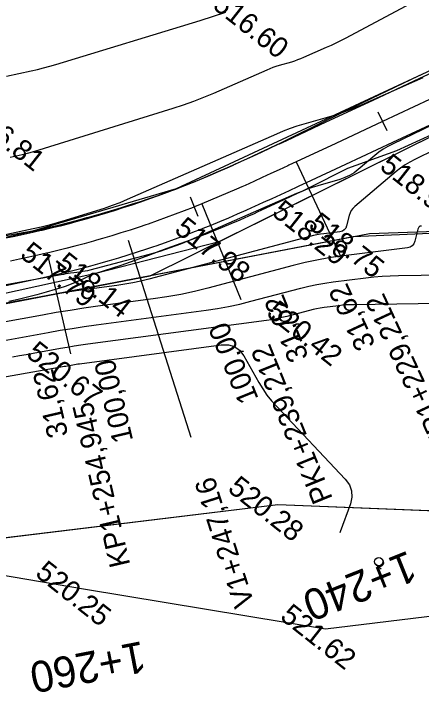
# Model space of a CAD drawing. Extents: x -636600 to -628587, y -1090963 to -1085869.
# Drawn here: x -629556.2 to -629516.8, y -1089692.4 to -1089625.5 of the extents above; entities that cross this region are included whole.
import ezdxf

# ---------------------------------------------------------------- set-up
doc = ezdxf.new("R2010")
doc.units = 0
for name, color, linetype in [('01_PARCELY_NÁVRH_PC', 7, 'Continuous'), ('21', 7, 'Continuous'), ('42', 7, 'Continuous'), ('43', 7, 'Continuous'), ('Ex_Major Contours', 7, 'Continuous'), ('Ex_Minor Contours', 7, 'Continuous'), ('HEKTOMETRY20', 7, 'Continuous'), ('HL_BODY', 7, 'Continuous'), ('koty_vše', 7, 'Continuous'), ('PARCELY_NÁVRH_SILNICE_ŽELEZNICE', 7, 'Continuous'), ('POLOMERY', 7, 'Continuous'), ('situace_osa', 7, 'Continuous'), ('situace_těleso', 7, 'Continuous'), ('situace_vozovka', 7, 'Continuous'), ('VRCHOLY', 7, 'Continuous')]:
    doc.layers.add(name, color=color, linetype=linetype)

msp = doc.modelspace()

# ---------------------------------------------------------------- linework, layer by layer
at = {"layer": '01_PARCELY_NÁVRH_PC'}
for points in [[(-629254.654, -1089739.869), (-629360.834, -1089658.331), (-629368.291, -1089654.325), (-629380.483, -1089650.342), (-629407.529, -1089646.03), (-629420.129, -1089642.952), (-629431.224, -1089638.631), (-629441.359, -1089632.253), (-629462.999, -1089614.168), (-629469.387, -1089611.971), (-629476.142, -1089612.42), (-629540.496, -1089642.406), (-629554.39, -1089646.509), (-629581.677, -1089651.277), (-629593.36, -1089654.473), (-629629.454, -1089670.47), (-629647.363, -1089680.417), (-629666.288, -1089692.668)], [(-629669.229, -1089703.189), (-629636.498, -1089682.368), (-629594.828, -1089663.555), (-629566.208, -1089655.26), (-629543.029, -1089650.823), (-629502.778, -1089630.854), (-629477.842, -1089619.529), (-629472.37, -1089618.387), (-629466.831, -1089619.344), (-629458.171, -1089625.363), (-629433.235, -1089646.243), (-629378.586, -1089656.962), (-629364.857, -1089662.954), (-629248.799, -1089751.038)]]:
    msp.add_lwpolyline(points, dxfattribs=at)
at = {"layer": '21'}
for p, q in [((-629496.514, -1089645.872), (-629523.373, -1089647.061)), ((-629523.373, -1089647.061), (-629566.208, -1089655.26)), ((-629593.679, -1089680.601), (-629530.665, -1089672.948)), ((-629530.665, -1089672.948), (-629510.564, -1089673.739))]:
    msp.add_line(p, q, dxfattribs=at)
at = {"layer": '42'}
for p, q in [((-629536.329, -1089647.5), (-629502.778, -1089630.854)), ((-629548.266, -1089650.552), (-629536.329, -1089647.5)), ((-629583.487, -1089658.352), (-629548.266, -1089650.552)), ((-629572.025, -1089677.242), (-629549.285, -1089681.146)), ((-629549.285, -1089681.146), (-629526.066, -1089684.958)), ((-629526.066, -1089684.958), (-629506.789, -1089682.628))]:
    msp.add_line(p, q, dxfattribs=at)
at = {"layer": '43'}
for p, q in [((-629521.147, -1089678.785), (-629521.069, -1089678.847)), ((-629521.069, -1089678.847), (-629520.676, -1089679.156))]:
    msp.add_line(p, q, dxfattribs=at)
msp.add_circle((-629520.9, -1089678.471), 0.4, dxfattribs=at)
msp.add_arc((-629520.821, -1089678.533), 0.4, 221.42164, 58.90724, dxfattribs=at)
at = {"layer": 'Ex_Major Contours'}
for points in [[(-629516.634, -1089631.661), (-629517.436, -1089632.024), (-629522.815, -1089634.402), (-629523.462, -1089634.676), (-629524.117, -1089634.927), (-629524.78, -1089635.157), (-629525.452, -1089635.364), (-629528.152, -1089636.151), (-629528.824, -1089636.358), (-629529.487, -1089636.587), (-629530.143, -1089636.837), (-629530.791, -1089637.109), (-629545.233, -1089643.437), (-629545.965, -1089643.746), (-629546.706, -1089644.034), (-629547.454, -1089644.3), (-629548.211, -1089644.545), (-629551.251, -1089645.484), (-629552.014, -1089645.71), (-629552.781, -1089645.919), (-629553.552, -1089646.112), (-629554.328, -1089646.287), (-629569.206, -1089649.472)], [(-629504.636, -1089653.323), (-629523.32, -1089653.613), (-629523.681, -1089653.623), (-629524.042, -1089653.644), (-629524.401, -1089653.674), (-629524.761, -1089653.714), (-629526.196, -1089653.894), (-629526.554, -1089653.945), (-629526.909, -1089654.008), (-629527.262, -1089654.083), (-629527.613, -1089654.169), (-629529.809, -1089654.75), (-629530.294, -1089654.87), (-629530.781, -1089654.975), (-629531.271, -1089655.064), (-629531.764, -1089655.138), (-629549.048, -1089657.444), (-629549.713, -1089657.536), (-629550.376, -1089657.637), (-629551.038, -1089657.745), (-629551.698, -1089657.861), (-629554.339, -1089658.34), (-629554.999, -1089658.459), (-629555.659, -1089658.578), (-629556.32, -1089658.695)]]:
    msp.add_lwpolyline(points, dxfattribs=at)
at = {"layer": 'Ex_Minor Contours'}
for points in [[(-629508.067, -1089619.26), (-629524.167, -1089627.859), (-629524.613, -1089628.092), (-629525.064, -1089628.317), (-629525.519, -1089628.534), (-629525.978, -1089628.742), (-629528.171, -1089629.711), (-629528.46, -1089629.833), (-629528.752, -1089629.945), (-629529.047, -1089630.047), (-629529.346, -1089630.14), (-629530.55, -1089630.49), (-629530.849, -1089630.583), (-629531.145, -1089630.685), (-629531.437, -1089630.796), (-629531.726, -1089630.917), (-629536.897, -1089633.183), (-629537.86, -1089633.589), (-629538.833, -1089633.967), (-629539.816, -1089634.317), (-629540.81, -1089634.639), (-629554.223, -1089638.781), (-629554.803, -1089638.952), (-629555.385, -1089639.111), (-629555.971, -1089639.257), (-629556.561, -1089639.39)], [(-629556.923, -1089631.513), (-629554.52, -1089630.991), (-629553.92, -1089630.855), (-629553.324, -1089630.706), (-629552.731, -1089630.545), (-629552.141, -1089630.373), (-629538.189, -1089626.131), (-629535.692, -1089625.305)], [(-629512.696, -1089634.764), (-629519.568, -1089638.079), (-629520.026, -1089638.318), (-629520.467, -1089638.584), (-629520.89, -1089638.877), (-629521.295, -1089639.198), (-629522.88, -1089640.536), (-629523.289, -1089640.847), (-629523.723, -1089641.11), (-629524.183, -1089641.326), (-629524.668, -1089641.495), (-629526.808, -1089642.118), (-629527.328, -1089642.279), (-629527.842, -1089642.456), (-629528.349, -1089642.65), (-629528.851, -1089642.86), (-629539.088, -1089647.346), (-629540.074, -1089647.756), (-629541.074, -1089648.126), (-629542.087, -1089648.458), (-629543.113, -1089648.751), (-629548.859, -1089650.271), (-629549.087, -1089650.328), (-629549.316, -1089650.377), (-629549.547, -1089650.419), (-629549.779, -1089650.454), (-629550.71, -1089650.578), (-629550.943, -1089650.61), (-629551.175, -1089650.645), (-629551.407, -1089650.683), (-629551.638, -1089650.724), (-629571.718, -1089654.369)], [(-629515.438, -1089638.618), (-629517.4, -1089639.564), (-629517.881, -1089639.815), (-629518.344, -1089640.095), (-629518.788, -1089640.403), (-629519.213, -1089640.74), (-629523.229, -1089644.129), (-629523.412, -1089644.308), (-629523.56, -1089644.509), (-629523.675, -1089644.731), (-629523.756, -1089644.973), (-629524.012, -1089645.987), (-629524.101, -1089646.213), (-629524.238, -1089646.384), (-629524.424, -1089646.499), (-629524.659, -1089646.559), (-629526.207, -1089646.753), (-629526.551, -1089646.802), (-629526.892, -1089646.862), (-629527.231, -1089646.934), (-629527.568, -1089647.017), (-629543.143, -1089651.139), (-629543.913, -1089651.33), (-629544.688, -1089651.496), (-629545.468, -1089651.638), (-629546.253, -1089651.755), (-629549.402, -1089652.175), (-629550.189, -1089652.285), (-629550.974, -1089652.404), (-629551.757, -1089652.532), (-629552.539, -1089652.669), (-629566.531, -1089655.209)], [(-629516.77, -1089646.034), (-629516.916, -1089646.01), (-629517.031, -1089646.103), (-629517.114, -1089646.314), (-629517.409, -1089647.48), (-629517.508, -1089647.733), (-629517.662, -1089647.925), (-629517.871, -1089648.054), (-629518.134, -1089648.122), (-629524.565, -1089648.928), (-629525.73, -1089649.094), (-629526.887, -1089649.299), (-629528.037, -1089649.542), (-629529.18, -1089649.824), (-629537.427, -1089652.006), (-629538.739, -1089652.331), (-629540.06, -1089652.615), (-629541.39, -1089652.857), (-629542.727, -1089653.057), (-629548.094, -1089653.772), (-629549.434, -1089653.959), (-629550.772, -1089654.162), (-629552.108, -1089654.38), (-629553.441, -1089654.614), (-629561.343, -1089656.048)], [(-629557.507, -1089657.134), (-629552.887, -1089656.295), (-629551.732, -1089656.092), (-629550.573, -1089655.903), (-629549.413, -1089655.727), (-629548.251, -1089655.565), (-629537.588, -1089654.143), (-629536.502, -1089653.981), (-629535.423, -1089653.784), (-629534.35, -1089653.554), (-629533.284, -1089653.29), (-629528.448, -1089652.01), (-629527.675, -1089651.819), (-629526.898, -1089651.655), (-629526.115, -1089651.517), (-629525.328, -1089651.404), (-629522.167, -1089651.008), (-629521.376, -1089650.92), (-629520.584, -1089650.853), (-629519.79, -1089650.808), (-629518.994, -1089650.785), (-629512.453, -1089650.684)], [(-629558.932, -1089660.91), (-629551.832, -1089659.664), (-629551.667, -1089659.635), (-629551.501, -1089659.606), (-629551.336, -1089659.576), (-629551.171, -1089659.546), (-629550.509, -1089659.426), (-629550.344, -1089659.397), (-629550.178, -1089659.37), (-629550.012, -1089659.345), (-629549.846, -1089659.322), (-629536.136, -1089657.493), (-629535.454, -1089657.488), (-629534.863, -1089657.666), (-629534.364, -1089658.029), (-629533.957, -1089658.576), (-629532.509, -1089661.13), (-629532.13, -1089661.756), (-629531.714, -1089662.355), (-629531.264, -1089662.928), (-629530.777, -1089663.474), (-629524.142, -1089670.492), (-629523.741, -1089671.033), (-629523.526, -1089671.612), (-629523.496, -1089672.229), (-629523.651, -1089672.884), (-629524.644, -1089675.58), (-629524.666, -1089675.673)]]:
    msp.add_lwpolyline(points, dxfattribs=at)
at = {"layer": 'HEKTOMETRY20'}
for points in [[(-629520.104, -1089636.801), (-629520.95, -1089634.989)], [(-629538.368, -1089645.087), (-629539.107, -1089643.228)]]:
    msp.add_lwpolyline(points, dxfattribs=at)
at = {"layer": 'HL_BODY'}
for points in [[(-629528.876, -1089639.789), (-629524.649, -1089648.852)], [(-629538.007, -1089643.864), (-629534.238, -1089653.126)], [(-629552.985, -1089648.624), (-629550.714, -1089658.363)]]:
    msp.add_lwpolyline(points, dxfattribs=at)
at = {"layer": 'PARCELY_NÁVRH_SILNICE_ŽELEZNICE'}
for points in [[(-629239.774, -1089757.887), (-629364.857, -1089662.954), (-629378.586, -1089656.962), (-629444.439, -1089644.045), (-629521.798, -1089646.759), (-629566.208, -1089655.26), (-629594.828, -1089663.555), (-629636.498, -1089682.368), (-629669.229, -1089703.189)], [(-629683.036, -1089730.713), (-629659.95, -1089713.109), (-629620.725, -1089691.259), (-629593.679, -1089680.601), (-629530.665, -1089672.948), (-629510.564, -1089673.739), (-629468.307, -1089686.291), (-629442.518, -1089688.526), (-629376.409, -1089715.261), (-629331.288, -1089748.416)]]:
    msp.add_lwpolyline(points, dxfattribs=at)
at = {"layer": 'POLOMERY'}
for points in [[(-629528.876, -1089639.789), (-629524.649, -1089648.852)], [(-629538.007, -1089643.864), (-629534.238, -1089653.126)], [(-629552.985, -1089648.624), (-629550.714, -1089658.363)]]:
    msp.add_lwpolyline(points, dxfattribs=at)
at = {"layer": 'situace_osa'}
msp.add_lwpolyline([(-629515.996, -1089633.781), (-629520.527, -1089635.895), (-629525.058, -1089638.008), (-629528.876, -1089639.789), (-629529.59, -1089640.122), (-629529.7, -1089640.173), (-629530.524, -1089640.556), (-629531.349, -1089640.939), (-629532.175, -1089641.319), (-629533.002, -1089641.696), (-629533.831, -1089642.07), (-629534.135, -1089642.206), (-629534.661, -1089642.44), (-629535.494, -1089642.805), (-629536.329, -1089643.164), (-629537.166, -1089643.517), (-629538.007, -1089643.864), (-629538.738, -1089644.158), (-629538.866, -1089644.209), (-629539.728, -1089644.545), (-629540.593, -1089644.874), (-629541.461, -1089645.195), (-629542.332, -1089645.508), (-629543.206, -1089645.812), (-629543.428, -1089645.889), (-629544.082, -1089646.109), (-629544.961, -1089646.398), (-629545.843, -1089646.678), (-629546.728, -1089646.95), (-629547.615, -1089647.214), (-629548.199, -1089647.383), (-629548.504, -1089647.47), (-629549.396, -1089647.717), (-629550.29, -1089647.956), (-629551.186, -1089648.187), (-629552.084, -1089648.41), (-629552.985, -1089648.624), (-629553.038, -1089648.637), (-629553.871, -1089648.827), (-629554.759, -1089649.022), (-629555.648, -1089649.211), (-629556.539, -1089649.393)], dxfattribs=at)
at = {"layer": 'situace_těleso'}
for points in [[(-629557.008, -1089647.07), (-629556.132, -1089646.89), (-629555.259, -1089646.703), (-629554.39, -1089646.509), (-629553.577, -1089646.32), (-629553.525, -1089646.308), (-629552.647, -1089646.094), (-629551.769, -1089645.883), (-629550.893, -1089645.662), (-629550.019, -1089645.432), (-629549.148, -1089645.192), (-629548.849, -1089645.108), (-629548.279, -1089644.944), (-629547.413, -1089644.685), (-629546.546, -1089644.43), (-629545.68, -1089644.172), (-629544.817, -1089643.905), (-629544.174, -1089643.699), (-629543.956, -1089643.628), (-629543.098, -1089643.342), (-629542.244, -1089643.046), (-629541.393, -1089642.74), (-629540.545, -1089642.425), (-629539.701, -1089642.101), (-629539.575, -1089642.052), (-629538.86, -1089641.767), (-629538.037, -1089641.43), (-629537.215, -1089641.084), (-629536.395, -1089640.73), (-629535.576, -1089640.369), (-629535.058, -1089640.137), (-629534.758, -1089640.001), (-629533.941, -1089639.628), (-629533.123, -1089639.25), (-629532.305, -1089638.868), (-629531.487, -1089638.483), (-629530.668, -1089638.095), (-629530.559, -1089638.043), (-629529.848, -1089637.706), (-629526.08, -1089635.818), (-629521.584, -1089633.628), (-629517.065, -1089631.488), (-629512.523, -1089629.397)], [(-629514.655, -1089636.656), (-629519.201, -1089638.738), (-629523.924, -1089640.441), (-629527.685, -1089642.343), (-629528.395, -1089642.686), (-629528.505, -1089642.738), (-629529.33, -1089643.128), (-629530.158, -1089643.518), (-629530.989, -1089643.906), (-629531.824, -1089644.292), (-629532.662, -1089644.675), (-629532.971, -1089644.814), (-629533.506, -1089645.054), (-629534.354, -1089645.428), (-629535.207, -1089645.796), (-629536.065, -1089646.158), (-629536.93, -1089646.511), (-629537.682, -1089646.811), (-629537.815, -1089646.862), (-629538.703, -1089647.204), (-629539.595, -1089647.535), (-629540.491, -1089647.856), (-629541.39, -1089648.168), (-629542.284, -1089648.495), (-629542.508, -1089648.586), (-629543.169, -1089648.849), (-629544.06, -1089649.19), (-629544.956, -1089649.515), (-629545.857, -1089649.826), (-629546.764, -1089650.122), (-629547.362, -1089650.309), (-629547.675, -1089650.404), (-629548.582, -1089650.702), (-629549.462, -1089651.107), (-629550.35, -1089651.495), (-629551.248, -1089651.85), (-629552.164, -1089652.143), (-629552.219, -1089652.16), (-629553.068, -1089652.411), (-629553.973, -1089652.661), (-629554.88, -1089652.895), (-629555.787, -1089653.114), (-629556.694, -1089653.32)]]:
    msp.add_lwpolyline(points, dxfattribs=at)
at = {"layer": 'situace_vozovka'}
for points in [[(-629512.415, -1089629.629), (-629516.947, -1089631.742), (-629521.478, -1089633.856), (-629526.009, -1089635.969), (-629529.827, -1089637.75), (-629530.54, -1089638.082), (-629530.65, -1089638.134), (-629531.472, -1089638.516), (-629532.293, -1089638.896), (-629533.113, -1089639.273), (-629533.932, -1089639.647), (-629534.751, -1089640.017), (-629535.051, -1089640.151), (-629535.571, -1089640.382), (-629536.391, -1089640.741), (-629537.211, -1089641.094), (-629538.032, -1089641.441), (-629538.855, -1089641.78), (-629539.569, -1089642.067), (-629539.694, -1089642.117), (-629540.537, -1089642.446), (-629541.383, -1089642.767), (-629542.231, -1089643.081), (-629543.082, -1089643.387), (-629543.937, -1089643.685), (-629544.154, -1089643.759), (-629544.793, -1089643.974), (-629545.653, -1089644.256), (-629546.515, -1089644.53), (-629547.38, -1089644.797), (-629548.247, -1089645.055), (-629548.817, -1089645.22), (-629549.116, -1089645.305), (-629549.988, -1089645.546), (-629550.862, -1089645.78), (-629551.738, -1089646.006), (-629552.616, -1089646.224), (-629553.496, -1089646.433), (-629553.548, -1089646.445), (-629554.363, -1089646.631), (-629555.233, -1089646.823), (-629556.107, -1089647.008), (-629556.984, -1089647.188)], [(-629512.415, -1089629.629), (-629516.947, -1089631.742), (-629521.478, -1089633.856), (-629526.009, -1089635.969), (-629529.827, -1089637.75), (-629530.54, -1089638.082), (-629530.65, -1089638.134), (-629531.472, -1089638.516), (-629532.293, -1089638.896), (-629533.113, -1089639.273), (-629533.932, -1089639.647), (-629534.751, -1089640.017), (-629535.051, -1089640.151), (-629535.571, -1089640.382), (-629536.391, -1089640.741), (-629537.211, -1089641.094), (-629538.032, -1089641.441), (-629538.855, -1089641.78), (-629539.569, -1089642.067), (-629539.694, -1089642.117), (-629540.537, -1089642.446), (-629541.383, -1089642.767), (-629542.231, -1089643.081), (-629543.082, -1089643.387), (-629543.937, -1089643.685), (-629544.154, -1089643.759), (-629544.793, -1089643.974), (-629545.653, -1089644.256), (-629546.515, -1089644.53), (-629547.38, -1089644.797), (-629548.247, -1089645.055), (-629548.817, -1089645.22), (-629549.116, -1089645.305), (-629549.988, -1089645.546), (-629550.862, -1089645.78), (-629551.738, -1089646.006), (-629552.616, -1089646.224), (-629553.496, -1089646.433), (-629553.548, -1089646.445), (-629554.363, -1089646.631), (-629555.233, -1089646.823), (-629556.107, -1089647.008), (-629556.984, -1089647.188)], [(-629515.045, -1089635.82), (-629519.576, -1089637.934), (-629524.107, -1089640.047), (-629527.925, -1089641.828), (-629528.639, -1089642.161), (-629528.75, -1089642.213), (-629529.577, -1089642.597), (-629530.406, -1089642.981), (-629531.237, -1089643.364), (-629532.072, -1089643.745), (-629532.91, -1089644.123), (-629533.218, -1089644.261), (-629533.752, -1089644.498), (-629534.597, -1089644.868), (-629535.446, -1089645.234), (-629536.3, -1089645.594), (-629537.159, -1089645.948), (-629537.906, -1089646.248), (-629538.037, -1089646.3), (-629538.918, -1089646.645), (-629539.803, -1089646.981), (-629540.691, -1089647.309), (-629541.581, -1089647.629), (-629542.475, -1089647.94), (-629542.702, -1089648.018), (-629543.371, -1089648.244), (-629544.27, -1089648.539), (-629545.172, -1089648.825), (-629546.076, -1089649.104), (-629546.983, -1089649.373), (-629547.58, -1089649.546), (-629547.892, -1089649.635), (-629548.804, -1089649.888), (-629549.718, -1089650.133), (-629550.635, -1089650.369), (-629551.553, -1089650.596), (-629552.474, -1089650.816), (-629552.529, -1089650.828), (-629553.379, -1089651.023), (-629554.284, -1089651.222), (-629555.189, -1089651.413), (-629556.093, -1089651.599), (-629556.996, -1089651.779)], [(-629515.045, -1089635.82), (-629519.576, -1089637.934), (-629524.107, -1089640.047), (-629527.925, -1089641.828), (-629528.639, -1089642.161), (-629528.75, -1089642.213), (-629529.577, -1089642.597), (-629530.406, -1089642.981), (-629531.237, -1089643.364), (-629532.072, -1089643.745), (-629532.91, -1089644.123), (-629533.218, -1089644.261), (-629533.752, -1089644.498), (-629534.597, -1089644.868), (-629535.446, -1089645.234), (-629536.3, -1089645.594), (-629537.159, -1089645.948), (-629537.906, -1089646.248), (-629538.037, -1089646.3), (-629538.918, -1089646.645), (-629539.803, -1089646.981), (-629540.691, -1089647.309), (-629541.581, -1089647.629), (-629542.475, -1089647.94), (-629542.702, -1089648.018), (-629543.371, -1089648.244), (-629544.27, -1089648.539), (-629545.172, -1089648.825), (-629546.076, -1089649.104), (-629546.983, -1089649.373), (-629547.58, -1089649.546), (-629547.892, -1089649.635), (-629548.804, -1089649.888), (-629549.718, -1089650.133), (-629550.635, -1089650.369), (-629551.553, -1089650.596), (-629552.474, -1089650.816), (-629552.529, -1089650.828), (-629553.379, -1089651.023), (-629554.284, -1089651.222), (-629555.189, -1089651.413), (-629556.093, -1089651.599), (-629556.996, -1089651.779)]]:
    msp.add_lwpolyline(points, dxfattribs=at)
at = {"layer": 'VRCHOLY'}
msp.add_lwpolyline([(-629545.137, -1089647.373), (-629539.079, -1089666.433)], dxfattribs=at)

# ---------------------------------------------------------------- texts
at = {"layer": 'HEKTOMETRY20'}
for s, rotation, p in [('1+240', 201.68872, (-629518.046, -1089677.361)), ('1+260', 190.9617, (-629543.78, -1089686.143))]:
    msp.add_text(s, height=3, rotation=rotation, dxfattribs=at).set_placement(p)
at = {"layer": 'HL_BODY'}
for s, rotation, p in [('TP1+229,212', 115.00474, (-629513.642, -1089666.999)), ('PK1+239,212', 112.13995, (-629525.33, -1089672.368)), ('KP1+254,945', 103.12605, (-629544.93, -1089678.763))]:
    msp.add_text(s, height=2, rotation=rotation, dxfattribs=at).set_placement(p)
at = {"layer": 'koty_vše'}
for s, p in [('516.60', (-629537.073, -1089624.863)), ('516.81', (-629560.655, -1089635.746)), ('518.96', (-629520.917, -1089640.426)), ('518.29', (-629531.345, -1089644.885)), ('518.75', (-629527.813, -1089646.105)), ('517.98', (-629540.776, -1089646.539)), ('517.79', (-629555.708, -1089648.947)), ('518.14', (-629552.261, -1089649.947)), ('520.42', (-629531.876, -1089654.606)), ('520.67', (-629555.109, -1089658.553)), ('520.28', (-629535.619, -1089671.587)), ('520.25', (-629554.239, -1089679.785)), ('521.62', (-629530.55, -1089683.968))]:
    msp.add_text(s, height=2, rotation=321.72649, dxfattribs=at).set_placement(p)
at = {"layer": 'POLOMERY'}
for s, rotation, p in [('31,62', 115.00474, (-629521.182, -1089657.469)), ('31,62', 112.13995, (-629527.662, -1089658.676)), ('100,00', 112.13995, (-629532.502, -1089662.702)), ('100,00', 103.12605, (-629544.655, -1089666.73)), ('31,62', 103.12605, (-629550.931, -1089666.237))]:
    msp.add_text(s, height=2, rotation=rotation, dxfattribs=at).set_placement(p)
at = {"layer": 'VRCHOLY'}
msp.add_text('V1+247,16', height=2, rotation=107.633, dxfattribs=at).set_placement((-629532.912, -1089682.533))

doc.saveas('drawing.dxf')
